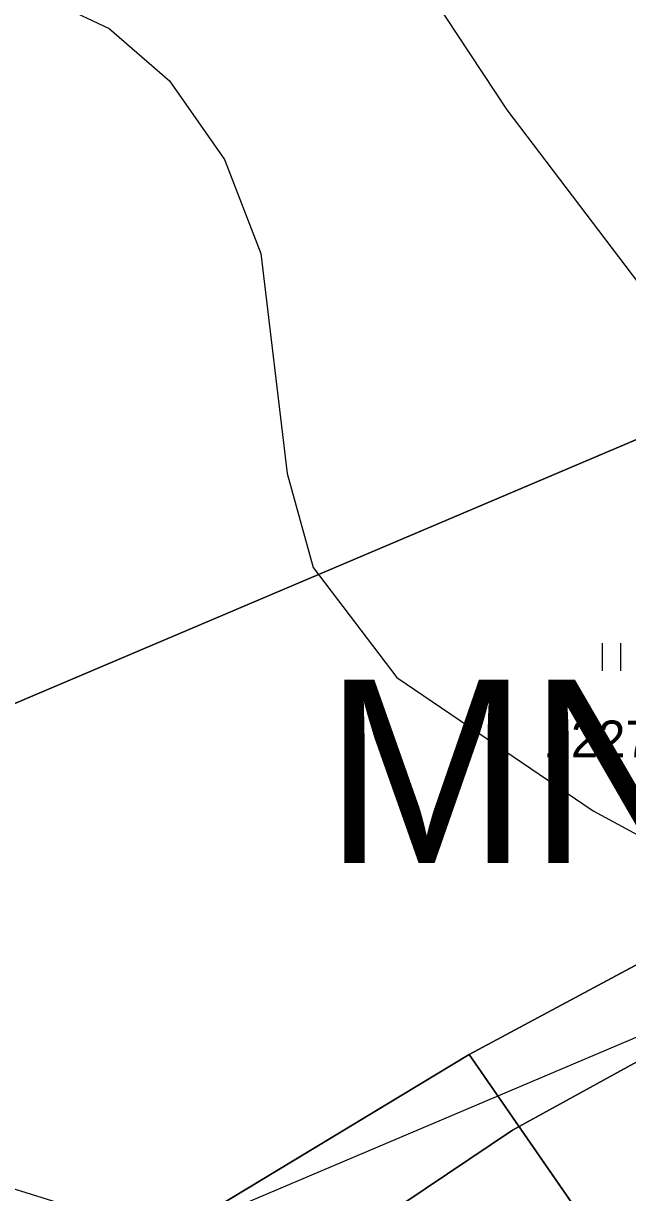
# Model space of a CAD drawing. Extents: x -706130 to -698555, y -971544 to -967260.
# Drawn here: x -704619.2 to -704586.2, y -968742.9 to -968679.2 of the extents above; entities that cross this region are included whole.
import ezdxf

# ---------------------------------------------------------------- set-up
doc = ezdxf.new("R2010")
doc.units = 0
for name, color, linetype in [('BPEJ hranice S', 7, 'Continuous'), ('KN_Hranice_katastrální území', 7, 'Continuous'), ('KN_Hranice_parcel', 7, 'Continuous'), ('KN_Parcelni cisla', 7, 'Continuous'), ('KN_Polygon parcely', 7, 'Continuous'), ('KN_POZEMKY_10_LESNI POZEMEK', 7, 'Continuous'), ('KN_POZEMKY_14_OSTATNI PLOCHA', 7, 'Continuous'), ('KN_POZEMKY_7_TTP', 7, 'Continuous'), ('KN_VYUZITI_23_ostatni plocha_manipulacni plocha', 7, 'Continuous'), ('KN_Značky kultur', 7, 'Continuous'), ('OP lesa 30 m', 7, 'Continuous'), ('Plochy lesní všeobecné S', 7, 'Continuous'), ('Plochy rekreace individualni S', 7, 'Continuous'), ('Plochy smíšené nezastavěného území všeobecné S', 7, 'Continuous'), ('Regulační bloky v krajině S', 7, 'Continuous'), ('Regulační bloky zastavěné S', 7, 'Continuous'), ('Regulační kódy v krajině S', 7, 'Continuous'), ('VÝŠKOPIS_vrstevnice hlavní', 7, 'Continuous'), ('VÝŠKOPIS_vrstevnice zesílená', 7, 'Continuous'), ('Zastavene uzemi N', 7, 'Continuous'), ('Zastavene uzemi plochy N', 7, 'Continuous')]:
    doc.layers.add(name, color=color, linetype=linetype)

msp = doc.modelspace()

# ---------------------------------------------------------------- linework, layer by layer
at = {"layer": 'BPEJ hranice S'}
for points in [[(-704623.71, -968717.98), (-704612.748, -968713.33), (-704564.27, -968692.77), (-704542.08, -968689.15), (-704541.575, -968690.657), (-704541.1, -968690.577), (-704539.354, -968696.338), (-704526.27, -968697.48), (-704524.02, -968694.65)], [(-704582.77, -968752.81), (-704565.58, -968741.37), (-704549.35, -968732.11), (-704527.806, -968725.173), (-704527.83, -968724.68), (-704528.833, -968705.359), (-704536.611, -968709.445), (-704552.283, -968717.675), (-704560.623, -968722.056), (-704572.938, -968728.812), (-704592.109, -968739.329), (-704592.471, -968739.528), (-704615.073, -968754.716)]]:
    msp.add_lwpolyline(points, dxfattribs=at)
msp.add_lwpolyline([(-704581.04, -968794.95), (-704595, -968779.93), (-704607.53, -968765.8), (-704615.894, -968755.545), (-704615.073, -968754.716), (-704592.471, -968739.528), (-704592.109, -968739.329), (-704572.938, -968728.812), (-704560.623, -968722.056), (-704552.283, -968717.675), (-704536.611, -968709.445), (-704528.833, -968705.359), (-704527.83, -968724.68), (-704527.806, -968725.173), (-704549.35, -968732.11), (-704565.58, -968741.37), (-704582.77, -968752.81), (-704572.94, -968768.25), (-704562.8, -968786.08)], close=True, dxfattribs=at)
at = {"layer": 'KN_Hranice_katastrální území'}
for points in [[(-704465.18, -968666.56), (-704484.45, -968665.15), (-704523.32, -968686.09), (-704542.08, -968689.15), (-704564.27, -968692.77), (-704623.71, -968717.98), (-704655.11, -968736.58), (-704676.09, -968714.47), (-704713.07, -968667.43)], [(-704713.07, -968667.43), (-704676.09, -968714.47), (-704655.11, -968736.58), (-704623.71, -968717.98), (-704564.27, -968692.77), (-704542.08, -968689.15), (-704523.32, -968686.09), (-704484.45, -968665.15), (-704465.18, -968666.56)]]:
    msp.add_lwpolyline(points, dxfattribs=at)
at = {"layer": 'KN_Hranice_parcel'}
for p, q in [((-704594.83, -968735.4), (-704575.23, -968724.9)), ((-704619.96, -968750.56), (-704594.83, -968735.4)), ((-704582.77, -968752.81), (-704594.83, -968735.4))]:
    msp.add_line(p, q, dxfattribs=at)
msp.add_lwpolyline([(-704542.08, -968689.15), (-704564.27, -968692.77), (-704623.71, -968717.98), (-704655.11, -968736.58)], dxfattribs=at)
msp.add_lwpolyline([(-704542.08, -968689.15), (-704564.27, -968692.77), (-704623.71, -968717.98), (-704655.11, -968736.58)], dxfattribs=at)
at = {"layer": 'KN_Polygon parcely'}
msp.add_lwpolyline([(-704814.89, -968543.6), (-704814.12, -968556.31), (-704811.29, -968560.14), (-704736.25, -968566.81), (-704713.48, -968606.7), (-704701.32, -968640.16), (-704693.37, -968655.55), (-704713.07, -968667.43), (-704676.09, -968714.47), (-704655.11, -968736.58), (-704623.71, -968717.98), (-704564.27, -968692.77), (-704542.08, -968689.15), (-704523.32, -968686.09), (-704484.45, -968665.15), (-704465.18, -968666.56)], dxfattribs=at)
for points in [[(-704655.11, -968736.58), (-704632.8, -968755.71), (-704630.98, -968756.5), (-704625.08, -968753.32), (-704619.96, -968750.56), (-704594.83, -968735.4), (-704575.23, -968724.9), (-704553.36, -968712.37), (-704529.06, -968700.98), (-704526.27, -968697.48), (-704539.68, -968696.31), (-704542.08, -968689.15), (-704564.27, -968692.77), (-704623.71, -968717.98)], [(-704565.58, -968741.37), (-704575.23, -968724.9), (-704594.83, -968735.4), (-704582.77, -968752.81)], [(-704594.83, -968735.4), (-704619.96, -968750.56), (-704607.53, -968765.8), (-704582.77, -968752.81)]]:
    msp.add_lwpolyline(points, close=True, dxfattribs=at)
at = {"layer": 'KN_POZEMKY_10_LESNI POZEMEK'}
msp.add_line((-704564.27, -968692.77), (-704623.71, -968717.98), dxfattribs=at)
at = {"layer": 'KN_POZEMKY_14_OSTATNI PLOCHA'}
for p, q in [((-704594.83, -968735.4), (-704575.23, -968724.9)), ((-704619.96, -968750.56), (-704594.83, -968735.4)), ((-704582.77, -968752.81), (-704594.83, -968735.4)), ((-704594.83, -968735.4), (-704582.77, -968752.81))]:
    msp.add_line(p, q, dxfattribs=at)
at = {"layer": 'KN_POZEMKY_7_TTP'}
for p, q in [((-704623.71, -968717.98), (-704564.27, -968692.77)), ((-704575.23, -968724.9), (-704594.83, -968735.4)), ((-704594.83, -968735.4), (-704619.96, -968750.56))]:
    msp.add_line(p, q, dxfattribs=at)
at = {"layer": 'KN_VYUZITI_23_ostatni plocha_manipulacni plocha'}
for p, q in [((-704594.83, -968735.4), (-704575.23, -968724.9)), ((-704619.96, -968750.56), (-704594.83, -968735.4)), ((-704582.77, -968752.81), (-704594.83, -968735.4)), ((-704594.83, -968735.4), (-704582.77, -968752.81))]:
    msp.add_line(p, q, dxfattribs=at)
at = {"layer": 'KN_Značky kultur'}
for p, q in [((-704587.561, -968714.48), (-704587.561, -968712.98)), ((-704586.56, -968714.48), (-704586.56, -968712.98))]:
    msp.add_line(p, q, dxfattribs=at)
at = {"layer": 'OP lesa 30 m'}
msp.add_lwpolyline([(-704639.82, -968762.391), (-704610.148, -968744.815), (-704555.878, -968721.798), (-704555.581, -968721.749)], dxfattribs=at)
at = {"layer": 'Plochy lesní všeobecné S'}
msp.add_line((-704623.71, -968717.98), (-704564.27, -968692.77), dxfattribs=at)
at = {"layer": 'Plochy rekreace individualni S'}
for p, q in [((-704575.23, -968724.9), (-704594.83, -968735.4)), ((-704594.83, -968735.4), (-704619.96, -968750.56))]:
    msp.add_line(p, q, dxfattribs=at)
at = {"layer": 'Plochy smíšené nezastavěného území všeobecné S'}
for p, q in [((-704594.83, -968735.4), (-704575.23, -968724.9)), ((-704619.96, -968750.56), (-704594.83, -968735.4))]:
    msp.add_line(p, q, dxfattribs=at)
msp.add_lwpolyline([(-704542.08, -968689.15), (-704564.27, -968692.77), (-704623.71, -968717.98), (-704655.11, -968736.58)], dxfattribs=at)
at = {"layer": 'Regulační bloky v krajině S'}
for p, q in [((-704623.71, -968717.98), (-704564.27, -968692.77)), ((-704594.83, -968735.4), (-704575.23, -968724.9)), ((-704619.96, -968750.56), (-704594.83, -968735.4))]:
    msp.add_line(p, q, dxfattribs=at)
msp.add_lwpolyline([(-704542.08, -968689.15), (-704564.27, -968692.77), (-704623.71, -968717.98), (-704655.11, -968736.58)], dxfattribs=at)
at = {"layer": 'Regulační bloky zastavěné S'}
for p, q in [((-704575.23, -968724.9), (-704594.83, -968735.4)), ((-704594.83, -968735.4), (-704619.96, -968750.56))]:
    msp.add_line(p, q, dxfattribs=at)
at = {"layer": 'VÝŠKOPIS_vrstevnice hlavní'}
for points in [[(-704617.181, -968678.173), (-704614.47, -968679.458), (-704611.189, -968682.311), (-704608.193, -968686.591), (-704606.195, -968691.727), (-704604.769, -968703.712), (-704603.342, -968708.848), (-704598.776, -968714.84), (-704588.077, -968722.116), (-704580.943, -968725.968), (-704573.524, -968731.532), (-704565.677, -968739.379), (-704554.406, -968754.36), (-704551.695, -968756.928), (-704546.131, -968760.209)], [(-704619.892, -968742.661), (-704597.493, -968749.652), (-704591.501, -968753.504), (-704583.653, -968761.778), (-704577.947, -968773.906), (-704574.522, -968778.756), (-704567.532, -968785.177), (-704552.409, -968796.019), (-704543.849, -968799.872), (-704535.859, -968801.013), (-704526.157, -968799.301), (-704521.164, -968797.446), (-704517.882, -968795.449), (-704515.171, -968792.453), (-704509.465, -968783.322), (-704506.897, -968776.474), (-704503.615, -968758.212), (-704499.621, -968746.798), (-704494.627, -968740.378), (-704490.917, -968736.954), (-704478.505, -968731.961), (-704468.233, -968731.675)]]:
    msp.add_lwpolyline(points, dxfattribs=at)
at = {"layer": 'VÝŠKOPIS_vrstevnice zesílená'}
msp.add_lwpolyline([(-704602.771, -968668.757), (-704592.784, -968683.88), (-704582.369, -968697.577), (-704571.384, -968709.418), (-704566.818, -968712.7), (-704562.11, -968714.84), (-704551.791, -968717.372), (-704542.871, -968716.37), (-704539.564, -968712.761), (-704536.857, -968705.995), (-704534.575, -968695.722), (-704531.294, -968692.726), (-704526.728, -968690.443), (-704513.032, -968688.018), (-704504.186, -968684.451), (-704496.339, -968678.744)], dxfattribs=at)
at = {"layer": 'Zastavene uzemi N'}
msp.add_lwpolyline([(-704468.62, -968687.18), (-704491.59, -968681.92), (-704494.99, -968694.04), (-704506.62, -968694.28), (-704524.02, -968694.65), (-704526.27, -968697.48), (-704529.06, -968700.98), (-704553.36, -968712.37), (-704575.23, -968724.9), (-704594.83, -968735.4), (-704619.96, -968750.56), (-704607.53, -968765.8), (-704595, -968779.93), (-704581.04, -968794.95), (-704574.73, -968800.38), (-704566.59, -968807.71), (-704565.45, -968802.77), (-704540.25, -968826.81), (-704531.59, -968828.95), (-704519.14, -968832.25), (-704499.51, -968833.02), (-704473.57, -968834.05), (-704467.57, -968834.21)], dxfattribs=at)
at = {"layer": 'Zastavene uzemi plochy N'}
msp.add_lwpolyline([(-704468.62, -968687.18), (-704491.59, -968681.92), (-704494.99, -968694.04), (-704506.62, -968694.28), (-704524.02, -968694.65), (-704526.27, -968697.48), (-704529.06, -968700.98), (-704553.36, -968712.37), (-704575.23, -968724.9), (-704594.83, -968735.4), (-704619.96, -968750.56), (-704607.53, -968765.8), (-704595, -968779.93), (-704581.04, -968794.95), (-704574.73, -968800.38), (-704566.59, -968807.71), (-704565.45, -968802.77), (-704540.25, -968826.81), (-704531.59, -968828.95), (-704519.14, -968832.25), (-704499.51, -968833.02), (-704473.57, -968834.05), (-704467.57, -968834.21)], dxfattribs=at)

# ---------------------------------------------------------------- texts
at = {"layer": 'KN_Parcelni cisla'}
msp.add_text('1227/2', height=2, dxfattribs=at).set_placement((-704590.77, -968719.19))
at = {"layer": 'Regulační kódy v krajině S'}
msp.add_text('MN', height=10, dxfattribs=at).set_placement((-704602.745, -968724.962))

doc.saveas('drawing.dxf')
